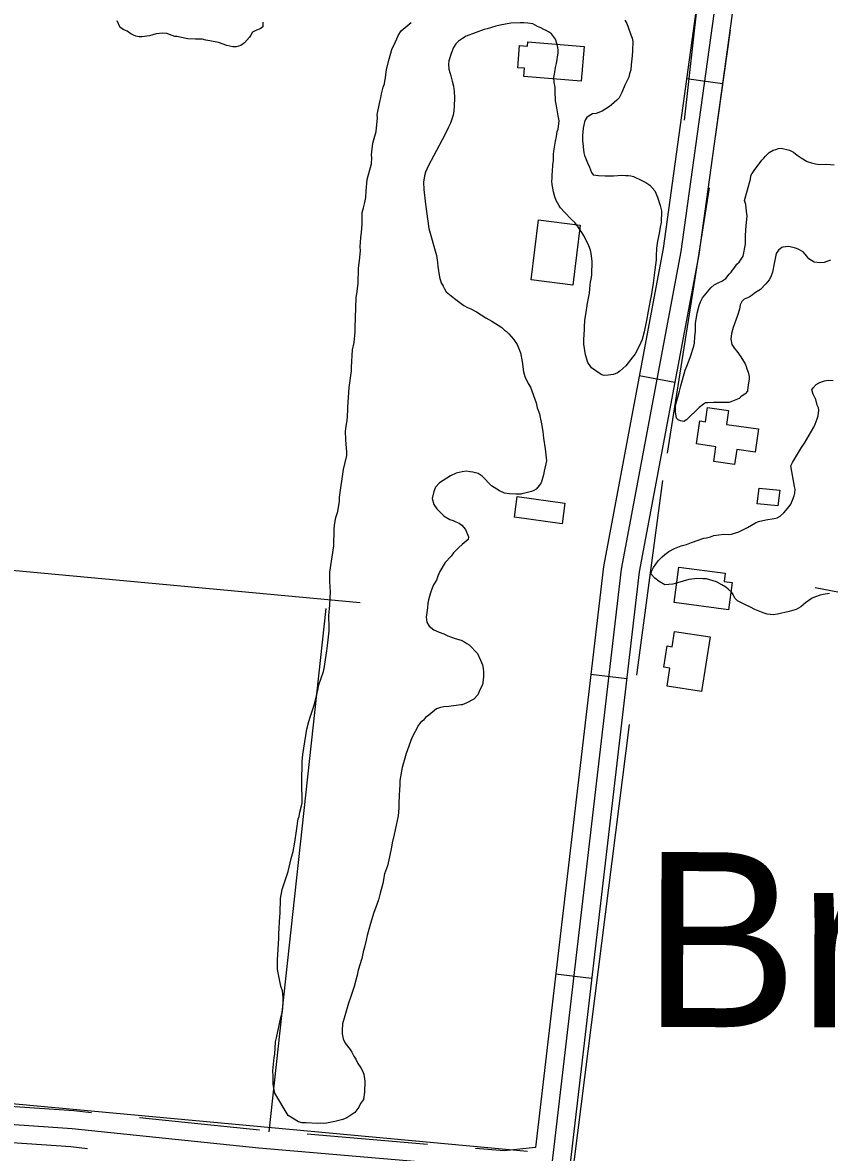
# Model space of a CAD drawing. Extents: x 3219052 to 3256913, y 800770 to 826146.
# Drawn here: x 3230558 to 3231227, y 809596 to 810533 of the extents above; entities that cross this region are included whole.
import ezdxf

# ---------------------------------------------------------------- set-up
doc = ezdxf.new("R2010")
doc.units = 0
for name, color, linetype in [('V-BLDG-OTLN', 7, 'Continuous'), ('V-ROAD-CNTR', 7, 'Continuous'), ('V-SITE-VEGE', 7, 'Continuous'), ('V-TOPO-GNAM-IDEN', 7, 'Continuous'), ('V-TOPO-SHOR', 7, 'Continuous')]:
    doc.layers.add(name, color=color, linetype=linetype)

msp = doc.modelspace()

# ---------------------------------------------------------------- linework, layer by layer
at = {"layer": 'V-BLDG-OTLN'}
for points in [[(3231023.76, 810512.94), (3231021.42, 810484.18), (3230973.66, 810488.07), (3230974.23, 810494.95), (3230968.71, 810495.4), (3230970.21, 810513.79), (3230976.87, 810513.25), (3230977.16, 810516.74)], [(3231020.49, 810364.97), (3231014.36, 810315.33), (3230979.87, 810319.58), (3230985.99, 810369.23)], [(3231141.83, 810199.86), (3231168.22, 810196.03), (3231165.44, 810176.88), (3231150.29, 810179.08), (3231148.47, 810166.55), (3231131.23, 810169.05), (3231133, 810181.23), (3231116.73, 810183.59), (3231119.5, 810202.67), (3231124.25, 810201.98), (3231125.98, 810213.91), (3231143.5, 810211.36)], [(3231168.9, 810146.92), (3231185.98, 810145.21), (3231184.28, 810132.27), (3231167.2, 810133.98)], [(3231007.83, 810134.41), (3231005.43, 810117.49), (3230965.97, 810123.08), (3230968.36, 810140.01)], [(3231102.34, 810081.59), (3231140.65, 810076.5), (3231139.75, 810069.75), (3231146.27, 810068.88), (3231143.25, 810046.17), (3231098.42, 810052.14)], [(3231092.41, 809982.75), (3231094.71, 809997.75), (3231089.75, 809998.51), (3231092.48, 810016.24), (3231096.62, 810015.61), (3231098.54, 810028.16), (3231128.05, 810023.64), (3231121.1, 809978.35)]]:
    msp.add_lwpolyline(points, close=True, dxfattribs=at)
at = {"layer": 'V-ROAD-CNTR'}
for p, q in [((3231138.35, 810482.07), (3231108.64, 810486.18)), ((3231098.87, 810234.55), (3231069.38, 810240.08)), ((3231059, 809988.93), (3231029.2, 809992.43)), ((3231029.94, 809740.65), (3231000.14, 809744.1))]:
    msp.add_line(p, q, dxfattribs=at)
for points in [[(3231209.73, 811027.09), (3231187, 810899.94), (3231144.46, 810661.66), (3231131.23, 810540.06), (3231103.99, 810343.11), (3231054.56, 810079.83), (3231019.8, 809783.41), (3230996.22, 809579.95), (3230941.64, 809105.42), (3230862.69, 808495.43), (3230817.39, 808153.49), (3230755.93, 807705.27), (3230682.01, 807184.18)], [(3231224.5, 811024.45), (3231201.76, 810897.3), (3231159.31, 810659.53), (3231146.12, 810538.22), (3231118.8, 810340.7), (3231069.39, 810077.57), (3231034.7, 809781.68), (3231011.12, 809578.23), (3230956.53, 809103.6), (3230877.56, 808493.48), (3230832.25, 808151.49), (3230770.79, 807703.2), (3230696.86, 807182.08)], [(3231130.93, 810671.27), (3231129.6, 810663.79), (3231116.35, 810541.9), (3231089.18, 810345.53), (3231039.72, 810082.09), (3231004.9, 809785.15), (3230983.49, 809600.47)], [(3230615.47, 809629.39), (3230600.9, 809630.9), (3230515.23, 809636.81)], [(3230982.29, 809585.26), (3230957.53, 809582.62), (3230754.13, 809599.9), (3230599.61, 809615.96), (3230444.11, 809626.67), (3230389.33, 809628.21)], [(3230754.72, 809614.92), (3230655.26, 809625.26)], [(3230893.94, 809603.08), (3230794.3, 809611.54)], [(3230612.37, 809599.55), (3230598.32, 809601.01), (3230513.17, 809606.88)], [(3230983.49, 809600.47), (3230957.37, 809597.69), (3230933.79, 809599.69)]]:
    msp.add_lwpolyline(points, dxfattribs=at)
at = {"layer": 'V-SITE-VEGE'}
for points in [[(3230639.2, 810528.88), (3230636.94, 810534.2)], [(3230707.39, 810519.07), (3230701.83, 810519.09), (3230695.26, 810519.36), (3230688.69, 810520.65), (3230686.67, 810521.16), (3230684.65, 810521.42), (3230678.09, 810523.71), (3230674.3, 810523.97), (3230669.25, 810523.48), (3230663.68, 810521.73), (3230657.36, 810520.99), (3230655.09, 810521), (3230652.31, 810521.52), (3230650.29, 810522.28), (3230648.02, 810523.55), (3230645, 810525.58), (3230642.22, 810526.85), (3230639.2, 810528.88)], [(3230757.46, 810533.07), (3230757.45, 810529.28), (3230755.42, 810527.51), (3230752.38, 810526.51), (3230749.09, 810524.75), (3230747.57, 810522.49), (3230746.55, 810520.72), (3230742.24, 810515.93), (3230739.21, 810513.92), (3230735.41, 810512.67), (3230732.63, 810512.67), (3230727.58, 810513.96), (3230720.77, 810516.25), (3230713.7, 810517.79), (3230710.41, 810518.3), (3230707.39, 810519.07)], [(3230831.02, 810244.31), (3230831.03, 810247.16), (3230831.93, 810261.66), (3230833.08, 810267.63), (3230833.96, 810276.44), (3230833.97, 810279.85), (3230834.9, 810304.88), (3230835.48, 810308.01), (3230836.65, 810316.54), (3230836.69, 810329.34), (3230837.56, 810335.6), (3230838.44, 810343.56), (3230838.16, 810346.97), (3230838.76, 810354.65), (3230839.34, 810358.92), (3230839.93, 810365.74), (3230839.96, 810375.41), (3230840.82, 810379.39), (3230841.97, 810383.65), (3230842.84, 810387.92), (3230843.14, 810393.32), (3230844.02, 810402.71), (3230847.48, 810415.78), (3230847.78, 810420.62), (3230847.5, 810423.18), (3230848.67, 810432.84), (3230851.54, 810442.51), (3230852.43, 810453.88), (3230852.15, 810456.44), (3230854.46, 810467.24), (3230855.33, 810470.37), (3230855.9, 810473.78), (3230857.34, 810479.18), (3230858.21, 810482.03), (3230858.5, 810484.3), (3230859.08, 810487.14), (3230859.95, 810493.97), (3230862.25, 810502.49), (3230864.55, 810510.45), (3230867.13, 810516.42), (3230868.56, 810519.26), (3230869.71, 810522.1), (3230872.28, 810526.07), (3230873.71, 810527.49), (3230880.55, 810532.87)], [(3230981.24, 810531.71), (3230976.98, 810532.29), (3230973.85, 810532.58), (3230970.72, 810532.6), (3230963.04, 810532.33), (3230954.22, 810530.66), (3230950.52, 810529.81), (3230943.4, 810527.56), (3230940.83, 810527), (3230926.03, 810521.64), (3230922.89, 810519.66), (3230919.76, 810517.39), (3230917.47, 810515.12), (3230915.47, 810512.29), (3230913.47, 810507.17), (3230911.74, 810501.2), (3230911.45, 810498.36), (3230911.72, 810494.09), (3230913.41, 810488.68), (3230914.53, 810484.41), (3230915.37, 810480.14), (3230915.93, 810475.59), (3230916.2, 810470.47), (3230916.18, 810463.64), (3230915.88, 810459.66), (3230915.3, 810455.96), (3230913, 810449.43), (3230911.29, 810446.02), (3230908.42, 810439.77), (3230899.27, 810422.73), (3230894.41, 810413.93), (3230892.4, 810408.82), (3230891.54, 810405.69), (3230890.67, 810400.57), (3230890.93, 810394.6), (3230892.32, 810382.36), (3230895.1, 810362.16), (3230901.29, 810339.67), (3230902.12, 810333.98), (3230902.4, 810330.56), (3230903.79, 810321.74), (3230905.2, 810317.18), (3230906.9, 810314.33), (3230908.03, 810312.05), (3230909.45, 810309.78), (3230913.7, 810306.35), (3230916.25, 810304.07), (3230921.93, 810300.07), (3230924.2, 810298.35), (3230927.04, 810296.64), (3230929.88, 810295.49), (3230934.43, 810293.2), (3230942.38, 810288.06), (3230947.2, 810285.48), (3230952.6, 810282.05), (3230955.44, 810280.05), (3230957.7, 810278.05), (3230959.41, 810276.91), (3230961.39, 810274.91), (3230965.36, 810270.35), (3230968.19, 810266.07), (3230971.02, 810259.24), (3230972.42, 810251.84), (3230973.53, 810243.3), (3230974.65, 810239.6), (3230977.48, 810233.62), (3230979.18, 810230.77), (3230983.97, 810217.67), (3230984.81, 810213.68), (3230986.79, 810208.56), (3230987.35, 810205.43), (3230988.47, 810200.3), (3230989.59, 810194.04), (3230990.14, 810188.35), (3230991.54, 810179.53), (3230992.64, 810169.57), (3230990.63, 810161.04), (3230990.05, 810157.91), (3230988.04, 810151.38), (3230986.61, 810149.11), (3230984.04, 810146.27), (3230982.04, 810145.14), (3230980.05, 810144.29), (3230975.78, 810143.17), (3230972.08, 810142.33), (3230971.22, 810142.04), (3230967.24, 810142.06), (3230961.84, 810142.36), (3230957.86, 810142.94), (3230953.6, 810144.66), (3230947.07, 810148.94), (3230939.13, 810156.93), (3230936, 810159.22), (3230931.46, 810160.37), (3230929.18, 810160.38), (3230926.34, 810160.96), (3230922.64, 810160.4), (3230917.8, 810159.27), (3230912.96, 810157.3), (3230903.84, 810151.35), (3230900.7, 810147.67)], [(3231064.77, 810405.16), (3231071.58, 810402.01), (3231074.99, 810400.29), (3231078.11, 810398), (3231082.37, 810393.44), (3231084.62, 810388.03), (3231086.88, 810381.19), (3231087.72, 810376.92), (3231087.69, 810367.25), (3231086.82, 810363.27), (3231085.95, 810358.16), (3231084.51, 810351.62), (3231083.64, 810345.93), (3231083.33, 810339.11), (3231083.33, 810336.26), (3231082.45, 810328.01), (3231080.99, 810316.93), (3231079.25, 810306.41), (3231078.39, 810302.43), (3231076.94, 810293.61), (3231075.49, 810285.94), (3231073.47, 810276.56), (3231071.75, 810270.31), (3231069.45, 810264.62), (3231066.02, 810258.38), (3231058.31, 810248.44), (3231053.46, 810243.91), (3231051.46, 810242.49), (3231048.05, 810241.08), (3231043.78, 810240.52), (3231040.36, 810240.25), (3231038.38, 810240.83), (3231036.1, 810242.25), (3231029.86, 810246.82), (3231026.74, 810251.1), (3231024.77, 810257.36), (3231023.38, 810266.19), (3231023.39, 810269.32), (3231023.69, 810275.29), (3231023.98, 810277.56), (3231023.99, 810280.41), (3231024.29, 810286.1), (3231025.16, 810290.93), (3231026.61, 810300.31), (3231028.06, 810308.56), (3231028.65, 810315.38), (3231028.94, 810317.66), (3231029.52, 810320.21), (3231030.1, 810323.91), (3231030.41, 810335.01), (3231029.58, 810341.55), (3231029.02, 810344.11), (3231027.61, 810347.81), (3231023.65, 810355.79), (3231021.95, 810358.92), (3231018.56, 810363.77), (3231016.01, 810367.19), (3231013.17, 810369.76), (3231007.5, 810375.75), (3231004.1, 810379.17), (3231002.68, 810381.45), (3231000.7, 810385.44), (3230999.57, 810388.29), (3230998.45, 810392.56), (3230997.33, 810398.54), (3230997.05, 810401.38), (3230997.35, 810403.66), (3230997.36, 810407.07), (3230997.65, 810409.06), (3230997.95, 810415.32), (3230998.24, 810417.87), (3230998.26, 810423.57), (3230998.55, 810426.13), (3231000, 810434.65), (3231000.87, 810438.35), (3231001.45, 810442.61), (3231002.31, 810444.6), (3231003.18, 810451.43), (3231002.34, 810455.41), (3231000.95, 810463.95), (3231000.1, 810467.93), (3231000.11, 810470.78), (3230999.84, 810473.34), (3230999.85, 810479.31), (3230999.01, 810483.3), (3230998.74, 810487.28), (3230999.32, 810490.12), (3230999.9, 810495.53), (3231000.77, 810498.94), (3231002.22, 810507.75), (3231002.22, 810510.03), (3231001.95, 810512.3), (3231001.39, 810514.58), (3230999.98, 810519.14), (3230996.58, 810523.41), (3230994.31, 810525.13), (3230992.32, 810526.27), (3230990.33, 810527.13), (3230987.77, 810528.56), (3230985.22, 810529.71), (3230981.24, 810531.71)], [(3231057.48, 810534.89), (3231059.18, 810532.04), (3231060.31, 810528.91), (3231062.57, 810522.64), (3231063.41, 810519.8), (3231063.97, 810517.23), (3231063.95, 810509.55), (3231063.65, 810505.29), (3231062.77, 810497.89), (3231062.48, 810493.63), (3231061.33, 810490.22), (3231060.75, 810487.66), (3231057.6, 810480.84), (3231055.02, 810474.88), (3231053.88, 810472.6), (3231052.73, 810470.33), (3231050.74, 810468.63)], [(3231050.74, 810468.63), (3231046.46, 810464.66), (3231044.75, 810463.25), (3231038.76, 810459.28), (3231033.64, 810457.59), (3231030.79, 810457.32), (3231027.94, 810455.62), (3231025.95, 810454.2), (3231024.8, 810452.5), (3231023.95, 810450.51), (3231023.07, 810445.39), (3231022.49, 810439.14), (3231022.47, 810435.15), (3231023.58, 810424.91), (3231024.14, 810422.63), (3231024.99, 810420.64), (3231026.4, 810416.65), (3231028.1, 810412.95), (3231029.79, 810408.68), (3231031.21, 810406.68), (3231035.75, 810406.1), (3231041.16, 810405.8), (3231047.98, 810405.78), (3231055.1, 810406.32), (3231057.94, 810406.03), (3231060.5, 810406.02), (3231062.49, 810405.73), (3231064.77, 810405.16)], [(3231156.62, 810385.47), (3231161.6, 810403.12), (3231161.9, 810405.44), (3231162.77, 810407.75), (3231163.06, 810407.75), (3231164.52, 810410.35), (3231170.92, 810418.72), (3231172.66, 810420.46), (3231174.11, 810422.19), (3231177.02, 810425.08), (3231180.5, 810427.09), (3231182.52, 810427.67), (3231184.84, 810428.53), (3231186.87, 810428.81), (3231193.82, 810427.05), (3231197.29, 810425.3), (3231200.17, 810422.98), (3231203.64, 810420.65), (3231208.55, 810417.74), (3231212.02, 810416.57), (3231215.5, 810415.69), (3231218.68, 810415.1), (3231224.76, 810415.37), (3231230.84, 810415.07)], [(3231227.99, 810336.03), (3231222.77, 810334.02), (3231219.01, 810333.74), (3231214.38, 810334.33), (3231210.04, 810336.95), (3231208.31, 810339.27), (3231206.58, 810341.31), (3231205.14, 810342.76), (3231201.09, 810345.09), (3231198.78, 810345.96), (3231193.28, 810347.14), (3231188.36, 810346.57), (3231187.49, 810346.29), (3231184.87, 810344.27), (3231182.84, 810341.38), (3231181.08, 810333.27), (3231179.9, 810326.04), (3231178.44, 810321.99), (3231176.98, 810319.68), (3231174.36, 810316.21), (3231170.01, 810311.59), (3231165.65, 810309), (3231162.17, 810306.41), (3231160.43, 810305.25), (3231156.37, 810303.53), (3231154.34, 810301.8), (3231153.17, 810298.91), (3231152.58, 810295.43), (3231150.83, 810289.94), (3231147.32, 810280.1), (3231145.86, 810275.19), (3231145.27, 810270.55), (3231146.12, 810265.92), (3231148.43, 810262.73), (3231150.16, 810260.4), (3231153.62, 810255.76), (3231157.08, 810249.96), (3231157.94, 810247.93), (3231158.51, 810245.9), (3231159.66, 810243), (3231160.52, 810239.52), (3231160.51, 810237.5), (3231159.63, 810232.29), (3231159.04, 810228.24), (3231159.04, 810227.37), (3231157.29, 810225.06), (3231153.52, 810222.75), (3231152.07, 810221.31), (3231143.95, 810217.86), (3231130.92, 810217.9), (3231126.28, 810217.62), (3231124.26, 810217.63), (3231122.52, 810216.48), (3231119.03, 810213.88), (3231108.58, 810203.49), (3231106.26, 810202.34), (3231103.65, 810202.64), (3231101.63, 810203.51), (3231100.19, 810204.96), (3231099.33, 810210.18), (3231099.35, 810214.81), (3231100.52, 810219.44), (3231102.86, 810227.25), (3231103.74, 810231.88), (3231107.55, 810244.9), (3231108.72, 810248.08), (3231111.63, 810255.31), (3231114.56, 810264.57), (3231115.14, 810267.17), (3231115.45, 810272.67), (3231116.04, 810276.72), (3231116.06, 810283.39), (3231117.54, 810292.07), (3231119, 810298.43), (3231120.17, 810301.32), (3231121.92, 810304.79), (3231128.6, 810312.88), (3231131.51, 810315.48), (3231135.28, 810317.49), (3231137.89, 810318.64), (3231141.08, 810320.66), (3231143.99, 810324.41), (3231145.44, 810325.86), (3231146.6, 810327.59), (3231148.06, 810329.33), (3231150.38, 810332.5), (3231152.12, 810334.23), (3231155.62, 810339.15), (3231157.38, 810349.27), (3231157.41, 810356.51), (3231158.01, 810364.62), (3231158.6, 810369.54), (3231158.9, 810372.72), (3231158.33, 810376.2), (3231157.77, 810381.99), (3231156.62, 810385.47)], [(3230824.2, 809690.5), (3230825.61, 809687.09), (3230829.86, 809681.67), (3230831.27, 809679.67), (3230832.97, 809676.25), (3230834.67, 809673.69), (3230836.36, 809670.27), (3230838.63, 809666.57), (3230840.04, 809664), (3230841.17, 809661.44), (3230842.01, 809655.46), (3230841.7, 809646.36), (3230840.82, 809640.39), (3230838.54, 809636.98), (3230837.11, 809633.86), (3230833.68, 809629.6), (3230827.12, 809625.07), (3230823.7, 809623.66), (3230817.16, 809621.97), (3230810.33, 809620.86), (3230807.48, 809620.58), (3230804.92, 809620.59), (3230802.65, 809620.31), (3230793.54, 809620.91), (3230790.13, 809620.92), (3230787, 809621.78), (3230778.49, 809627.21), (3230767.45, 809645.45), (3230766.33, 809651.14), (3230766.05, 809653.42), (3230766.07, 809659.68), (3230765.8, 809664.23), (3230766.97, 809675.04), (3230767.55, 809677.88), (3230768.15, 809688.12), (3230768.73, 809691.53), (3230772.48, 809708.3), (3230773.92, 809713.13), (3230774.51, 809719.96), (3230774.24, 809724.79), (3230773.69, 809730.48), (3230772.56, 809734.18), (3230769.76, 809748.13), (3230769.78, 809755.81), (3230770.69, 809774.01), (3230770.7, 809777.71), (3230771.6, 809791.93), (3230771.89, 809794.49), (3230772.21, 809807.01), (3230773.66, 809814.39), (3230778.54, 809829.17), (3230781.13, 809839.97), (3230782.58, 809845.94), (3230784.02, 809853.62), (3230785.47, 809863), (3230786.92, 809872.95), (3230787.5, 809874.94), (3230788.08, 809878.35), (3230790.09, 809886.03), (3230789.86, 809903.95), (3230789.88, 809908.5), (3230790.18, 809915.04), (3230790.2, 809920.44), (3230790.79, 809926.13), (3230793.98, 809947.17), (3230795.71, 809953.71), (3230797.14, 809957.97), (3230799.15, 809964.79), (3230800.59, 809969.05), (3230803.18, 809979.57), (3230804.05, 809984.12), (3230807.78, 809994.92), (3230808.36, 809997.47), (3230810.68, 810012.26), (3230811.26, 810018.8), (3230812.44, 810028.75), (3230812.45, 810031.88), (3230812.19, 810041.27), (3230813.07, 810050.08), (3230813.67, 810061.74), (3230813.4, 810064.31), (3230813.13, 810070.56), (3230813.15, 810077.39), (3230816.35, 810099.28), (3230816.68, 810112.65), (3230816.97, 810116.35), (3230818.13, 810122.6), (3230819.57, 810127.72), (3230821.02, 810136.25), (3230821.03, 810139.38), (3230824.23, 810162.41), (3230827.1, 810174.06), (3230827.12, 810176.9), (3230826.29, 810187.15), (3230826.03, 810194.26), (3230826.9, 810199.95), (3230827.48, 810202.79), (3230828.07, 810211.32), (3230828.08, 810214.17), (3230828.98, 810230.38), (3230831.02, 810244.31)], [(3231197.95, 810148.46), (3231194.88, 810165.53), (3231196.3, 810168.37), (3231203.74, 810180.58), (3231206.31, 810184.27), (3231214.03, 810197.62), (3231215.18, 810199.89), (3231216.9, 810204.43), (3231217.76, 810206.99), (3231218.34, 810211.54), (3231218.06, 810213.53), (3231216.93, 810215.81), (3231215.81, 810220.37), (3231213.55, 810224.93), (3231212.42, 810228.34), (3231213.56, 810230.05), (3231216.13, 810232.88), (3231218.41, 810234.3), (3231220.41, 810235.14), (3231222.97, 810235.99), (3231226.1, 810236.55), (3231230.08, 810236.25)], [(3230900.7, 810147.67), (3230899.26, 810144.26), (3230897.83, 810138.29), (3230899.23, 810133.45), (3230901.78, 810129.74), (3230907.73, 810123.75), (3230912.56, 810120.89), (3230915.12, 810120.31), (3230917.39, 810119.17), (3230920.23, 810118.02), (3230922.5, 810116.31), (3230925.34, 810112.6), (3230927.88, 810106.62), (3230927.59, 810104.35), (3230922.74, 810100.38), (3230919.89, 810097.83), (3230917.6, 810095.56), (3230915.6, 810093.29), (3230913.61, 810090.73), (3230908.47, 810085.35), (3230904.18, 810077.96), (3230902.46, 810073.99), (3230901.31, 810070.86), (3230899.03, 810066.89), (3230897.88, 810064.05), (3230896.45, 810060.35), (3230894.72, 810054.38), (3230894.14, 810051.54), (3230893.85, 810047.84), (3230892.97, 810040.17), (3230893.53, 810035.9), (3230895.22, 810032.48), (3230899.2, 810029.62), (3230903.74, 810027.62), (3230907.44, 810026.18), (3230910.84, 810024.47), (3230916.81, 810022.46), (3230921.93, 810021.02), (3230924.2, 810019.87), (3230926.47, 810018.16), (3230928.46, 810017.02), (3230935.26, 810009.88), (3230937.8, 810004.47), (3230939.5, 810000.48), (3230940.06, 809997.64), (3230940.33, 809994.79), (3230940.32, 809990.24), (3230939.45, 809983.98), (3230937.44, 809979.72), (3230935.72, 809975.75), (3230932.3, 809972.06), (3230926.6, 809968.95), (3230922.61, 809967.54), (3230921.48, 809967.54), (3230911.52, 809966.16), (3230907.53, 809965.88), (3230904.69, 809965.32), (3230901.55, 809964.19), (3230895, 809958.81), (3230892.43, 809956.82), (3230890.72, 809954.84), (3230888.15, 809952.85), (3230886.44, 809950.58), (3230881, 809940.08), (3230876.41, 809927.01), (3230872.96, 809915.35), (3230870.94, 809904.84), (3230870.92, 809901.14), (3230870.63, 809896.87), (3230870.61, 809892.6), (3230870.31, 809885.78), (3230870.3, 809881.8), (3230869.71, 809875.54), (3230866.25, 809859.91), (3230864.8, 809853.08), (3230864.22, 809849.39), (3230862.49, 809841.43), (3230860.76, 809834.04), (3230858.46, 809827.22), (3230857.02, 809819.26), (3230854.72, 809811.3), (3230853.28, 809805.9), (3230850.98, 809798.8), (3230849.55, 809795.39), (3230846.68, 809786.29), (3230844.08, 809776.34), (3230843.22, 809772.37), (3230841.78, 809766.68), (3230840.63, 809762.7), (3230839.48, 809757.3), (3230836.6, 809747.64), (3230835.74, 809743.38), (3230834.59, 809739.11), (3230833.15, 809734), (3230830.56, 809725.76), (3230828.55, 809720.08), (3230825.39, 809709.56), (3230823.67, 809703.02), (3230823.36, 809697.9), (3230823.35, 809694.77), (3230824.2, 809690.5)], [(3231226.98, 810059.62), (3231221.85, 810058.78), (3231219.29, 810058.22), (3231214.73, 810056.53), (3231212.74, 810055.68), (3231207.04, 810052), (3231203.33, 810048.6), (3231199.34, 810046.33), (3231193.65, 810044.65), (3231183.97, 810042.68), (3231180.27, 810042.13), (3231175.44, 810042.43), (3231172.03, 810043.57), (3231165.21, 810046.44), (3231161.52, 810048.44), (3231157.54, 810050.16), (3231150.72, 810053.59), (3231148.74, 810055.88), (3231147.33, 810058.72), (3231146.19, 810060.44), (3231143.08, 810063.29), (3231141.09, 810065), (3231137.96, 810067), (3231133.42, 810069.29), (3231125.18, 810071.88), (3231122.05, 810071.89), (3231117.78, 810072.19), (3231110.39, 810071.35), (3231100.99, 810068.54), (3231097.29, 810067.41), (3231090.75, 810066.86), (3231085.92, 810069.72), (3231082.23, 810072.3), (3231079.39, 810075.72), (3231079.69, 810077.99), (3231081.12, 810081.11), (3231085.12, 810086.79), (3231088.54, 810090.2), (3231090.54, 810091.9), (3231093.96, 810094.45), (3231098.52, 810096.99), (3231104.21, 810099.25), (3231108.48, 810100.38), (3231112.76, 810102.07), (3231123.01, 810105.45), (3231125, 810105.73), (3231128.42, 810106.57), (3231131.26, 810107.7), (3231135.25, 810108.26), (3231139.52, 810108.81), (3231143.78, 810108.52), (3231145.77, 810108.79), (3231152.04, 810110.76), (3231155.17, 810112.46), (3231159.16, 810114.44), (3231165.71, 810118.12), (3231168.27, 810119.25), (3231174.26, 810120.65), (3231181.09, 810121.77), (3231183.65, 810122.33), (3231186.21, 810123.74), (3231189.35, 810126.58), (3231193.63, 810131.69), (3231195.06, 810133.67), (3231196.49, 810137.08), (3231197.64, 810140.49), (3231198.21, 810142.77), (3231198.51, 810146.18), (3231197.95, 810148.46)]]:
    msp.add_lwpolyline(points, dxfattribs=at)
at = {"layer": 'V-TOPO-SHOR'}
for p, q in [((3231117.23, 810545.64), (3231106.62, 810451.94)), ((3231132.62, 810438.01), (3231144.95, 810526.49)), ((3231092.91, 810176.02), (3231127.49, 810395.91)), ((3231067.33, 809992), (3231088.89, 810153.31)), ((3230468.78, 810086.35), (3230838.21, 810052.22)), ((3230762.88, 809613.59), (3230809.97, 810047.15)), ((3230402.52, 809650.74), (3230976.81, 809597.57))]:
    msp.add_line(p, q, dxfattribs=at)
for points in [[(3231531.72, 810090), (3231454.31, 810087.26), (3231471.24, 810020.69), (3231370.83, 810034.49), (3231215.15, 810064.27)], [(3230873.25, 808425.28), (3230937.39, 808945.76), (3231010, 809544.93), (3231061.27, 809951.18)]]:
    msp.add_lwpolyline(points, dxfattribs=at)

# ---------------------------------------------------------------- texts
at = {"layer": 'V-TOPO-GNAM-IDEN'}
msp.add_text('Brooks', height=145, rotation=359.87991, dxfattribs=at).set_placement((3231071.69, 809700.41))

doc.saveas('drawing.dxf')
